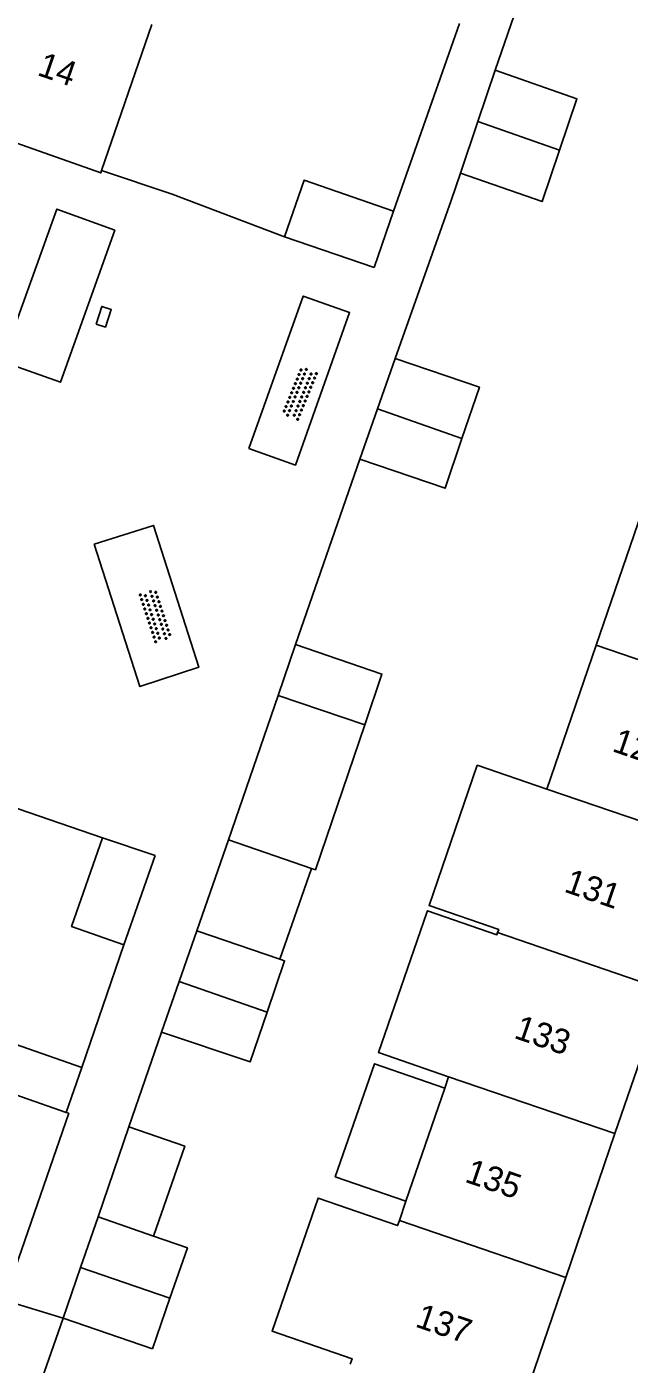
# Model space of a CAD drawing. Extents: x 131000 to 133014, y 396499 to 399001.
# Drawn here: x 131484.2 to 131508.6, y 398034.1 to 398088.3 of the extents above; entities that cross this region are included whole.
import ezdxf

# ---------------------------------------------------------------- set-up
doc = ezdxf.new("R2010")
doc.units = 0
for name, color, linetype in [('gg-afsc-erfafscheiding', 7, 'Continuous'), ('gg-afsc-muur', 7, 'Continuous'), ('gg-anno-huisnummerreeks BGT', 7, 'Continuous'), ('gg-bbg-bijgebouw', 7, 'Continuous'), ('gg-bbg-gedigitaliseerde bebouwing', 7, 'Continuous'), ('gg-bbg-gedigitaliseerde bijgebouw', 7, 'Continuous'), ('gg-bbg-hoofdgebouw', 7, 'Continuous'), ('gg-bbg-luifel en loopbrug', 7, 'Continuous'), ('gg-bbg-tussenscheiding', 7, 'Continuous'), ('gg-knt-verharding', 7, 'Continuous'), ('gt-grn-weggrens', 7, 'Continuous'), ('gt-symb-kolk center center', 7, 'Continuous'), ('gt-symb-overige verharding', 7, 'Continuous')]:
    doc.layers.add(name, color=color, linetype=linetype)

# ---------------------------------------------------------------- blocks, each defined once
blk = doc.blocks.new('gt0-OVH')
at = {"layer": 'gt-symb-overige verharding'}
for points in [[(-0.972, 0.298), (-0.967, 0.308), (-0.965, 0.319), (-0.966, 0.33), (-0.971, 0.34), (-0.978, 0.348), (-0.988, 0.353), (-0.999, 0.355), (-1.01, 0.354), (-1.02, 0.349), (-1.028, 0.342), (-1.033, 0.332), (-1.035, 0.321), (-1.034, 0.31), (-1.029, 0.3), (-1.022, 0.292), (-1.012, 0.287), (-1.001, 0.285), (-0.99, 0.286), (-0.98, 0.291)], [(-0.872, 0.106), (-0.867, 0.116), (-0.865, 0.126), (-0.866, 0.137), (-0.871, 0.147), (-0.878, 0.156), (-0.888, 0.161), (-0.899, 0.163), (-0.91, 0.162), (-0.92, 0.157), (-0.928, 0.15), (-0.933, 0.14), (-0.935, 0.129), (-0.934, 0.118), (-0.929, 0.108), (-0.922, 0.1), (-0.912, 0.095), (-0.901, 0.092), (-0.89, 0.094), (-0.88, 0.098)], [(-0.772, 0.298), (-0.767, 0.308), (-0.765, 0.319), (-0.766, 0.33), (-0.771, 0.34), (-0.778, 0.348), (-0.788, 0.353), (-0.799, 0.355), (-0.81, 0.354), (-0.82, 0.349), (-0.828, 0.342), (-0.833, 0.332), (-0.835, 0.321), (-0.834, 0.31), (-0.829, 0.3), (-0.822, 0.292), (-0.812, 0.287), (-0.801, 0.285), (-0.79, 0.286), (-0.78, 0.291)], [(-0.672, 0.106), (-0.667, 0.116), (-0.665, 0.126), (-0.666, 0.137), (-0.671, 0.147), (-0.678, 0.156), (-0.688, 0.161), (-0.699, 0.163), (-0.71, 0.162), (-0.72, 0.157), (-0.728, 0.15), (-0.733, 0.14), (-0.735, 0.129), (-0.734, 0.118), (-0.729, 0.108), (-0.722, 0.1), (-0.712, 0.095), (-0.701, 0.092), (-0.69, 0.094), (-0.68, 0.098)], [(-0.572, 0.298), (-0.567, 0.308), (-0.565, 0.319), (-0.566, 0.33), (-0.571, 0.34), (-0.578, 0.348), (-0.588, 0.353), (-0.599, 0.355), (-0.61, 0.354), (-0.62, 0.349), (-0.628, 0.342), (-0.633, 0.332), (-0.635, 0.321), (-0.634, 0.31), (-0.629, 0.3), (-0.622, 0.292), (-0.612, 0.287), (-0.601, 0.285), (-0.59, 0.286), (-0.58, 0.291)], [(-0.472, 0.106), (-0.467, 0.116), (-0.465, 0.126), (-0.466, 0.137), (-0.471, 0.147), (-0.478, 0.156), (-0.488, 0.161), (-0.499, 0.163), (-0.51, 0.162), (-0.52, 0.157), (-0.528, 0.15), (-0.533, 0.14), (-0.535, 0.129), (-0.534, 0.118), (-0.529, 0.108), (-0.522, 0.1), (-0.512, 0.095), (-0.501, 0.092), (-0.49, 0.094), (-0.48, 0.098)], [(-0.372, 0.298), (-0.367, 0.308), (-0.365, 0.319), (-0.366, 0.33), (-0.371, 0.34), (-0.378, 0.348), (-0.388, 0.353), (-0.399, 0.355), (-0.41, 0.354), (-0.42, 0.349), (-0.428, 0.342), (-0.433, 0.332), (-0.435, 0.321), (-0.434, 0.31), (-0.429, 0.3), (-0.422, 0.292), (-0.412, 0.287), (-0.401, 0.285), (-0.39, 0.286), (-0.38, 0.291)], [(-0.272, 0.106), (-0.267, 0.116), (-0.265, 0.126), (-0.266, 0.137), (-0.271, 0.147), (-0.278, 0.156), (-0.288, 0.161), (-0.299, 0.163), (-0.31, 0.162), (-0.32, 0.157), (-0.328, 0.15), (-0.333, 0.14), (-0.335, 0.129), (-0.334, 0.118), (-0.329, 0.108), (-0.322, 0.1), (-0.312, 0.095), (-0.301, 0.092), (-0.29, 0.094), (-0.28, 0.098)], [(-0.172, 0.298), (-0.167, 0.308), (-0.165, 0.319), (-0.166, 0.33), (-0.171, 0.34), (-0.178, 0.348), (-0.188, 0.353), (-0.199, 0.355), (-0.21, 0.354), (-0.22, 0.349), (-0.228, 0.342), (-0.233, 0.332), (-0.235, 0.321), (-0.234, 0.31), (-0.229, 0.3), (-0.222, 0.292), (-0.212, 0.287), (-0.201, 0.285), (-0.19, 0.286), (-0.18, 0.291)], [(-0.072, 0.106), (-0.067, 0.116), (-0.065, 0.126), (-0.066, 0.137), (-0.071, 0.147), (-0.078, 0.156), (-0.088, 0.161), (-0.099, 0.163), (-0.11, 0.162), (-0.12, 0.157), (-0.128, 0.15), (-0.133, 0.14), (-0.135, 0.129), (-0.134, 0.118), (-0.129, 0.108), (-0.122, 0.1), (-0.112, 0.095), (-0.101, 0.092), (-0.09, 0.094), (-0.08, 0.098)], [(0.028, 0.298), (0.033, 0.308), (0.035, 0.319), (0.034, 0.33), (0.029, 0.34), (0.022, 0.348), (0.012, 0.353), (0.001, 0.355), (-0.01, 0.354), (-0.02, 0.349), (-0.028, 0.342), (-0.033, 0.332), (-0.035, 0.321), (-0.034, 0.31), (-0.029, 0.3), (-0.022, 0.292), (-0.012, 0.287), (-0.001, 0.285), (0.01, 0.286), (0.02, 0.291)], [(0.128, 0.106), (0.133, 0.116), (0.135, 0.126), (0.134, 0.137), (0.129, 0.147), (0.122, 0.156), (0.112, 0.161), (0.101, 0.163), (0.09, 0.162), (0.08, 0.157), (0.072, 0.15), (0.067, 0.14), (0.065, 0.129), (0.066, 0.118), (0.071, 0.108), (0.078, 0.1), (0.088, 0.095), (0.099, 0.092), (0.11, 0.094), (0.12, 0.098)], [(0.228, 0.298), (0.233, 0.308), (0.235, 0.319), (0.234, 0.33), (0.229, 0.34), (0.222, 0.348), (0.212, 0.353), (0.201, 0.355), (0.19, 0.354), (0.18, 0.349), (0.172, 0.342), (0.167, 0.332), (0.165, 0.321), (0.166, 0.31), (0.171, 0.3), (0.178, 0.292), (0.188, 0.287), (0.199, 0.285), (0.21, 0.286), (0.22, 0.291)], [(0.328, 0.106), (0.333, 0.116), (0.335, 0.126), (0.334, 0.137), (0.329, 0.147), (0.322, 0.156), (0.312, 0.161), (0.301, 0.163), (0.29, 0.162), (0.28, 0.157), (0.272, 0.15), (0.267, 0.14), (0.265, 0.129), (0.266, 0.118), (0.271, 0.108), (0.278, 0.1), (0.288, 0.095), (0.299, 0.092), (0.31, 0.094), (0.32, 0.098)], [(0.428, 0.298), (0.433, 0.308), (0.435, 0.319), (0.434, 0.33), (0.429, 0.34), (0.422, 0.348), (0.412, 0.353), (0.401, 0.355), (0.39, 0.354), (0.38, 0.349), (0.372, 0.342), (0.367, 0.332), (0.365, 0.321), (0.366, 0.31), (0.371, 0.3), (0.378, 0.292), (0.388, 0.287), (0.399, 0.285), (0.41, 0.286), (0.42, 0.291)], [(0.528, 0.106), (0.533, 0.116), (0.535, 0.126), (0.534, 0.137), (0.529, 0.147), (0.522, 0.156), (0.512, 0.161), (0.501, 0.163), (0.49, 0.162), (0.48, 0.157), (0.472, 0.15), (0.467, 0.14), (0.465, 0.129), (0.466, 0.118), (0.471, 0.108), (0.478, 0.1), (0.488, 0.095), (0.499, 0.092), (0.51, 0.094), (0.52, 0.098)], [(0.628, 0.298), (0.633, 0.308), (0.635, 0.319), (0.634, 0.33), (0.629, 0.34), (0.622, 0.348), (0.612, 0.353), (0.601, 0.355), (0.59, 0.354), (0.58, 0.349), (0.572, 0.342), (0.567, 0.332), (0.565, 0.321), (0.566, 0.31), (0.571, 0.3), (0.578, 0.292), (0.588, 0.287), (0.599, 0.285), (0.61, 0.286), (0.62, 0.291)], [(0.728, 0.106), (0.733, 0.116), (0.735, 0.126), (0.734, 0.137), (0.729, 0.147), (0.722, 0.156), (0.712, 0.161), (0.701, 0.163), (0.69, 0.162), (0.68, 0.157), (0.672, 0.15), (0.667, 0.14), (0.665, 0.129), (0.666, 0.118), (0.671, 0.108), (0.678, 0.1), (0.688, 0.095), (0.699, 0.092), (0.71, 0.094), (0.72, 0.098)], [(0.828, 0.298), (0.833, 0.308), (0.835, 0.319), (0.834, 0.33), (0.829, 0.34), (0.822, 0.348), (0.812, 0.353), (0.801, 0.355), (0.79, 0.354), (0.78, 0.349), (0.772, 0.342), (0.767, 0.332), (0.765, 0.321), (0.766, 0.31), (0.771, 0.3), (0.778, 0.292), (0.788, 0.287), (0.799, 0.285), (0.81, 0.286), (0.82, 0.291)], [(0.928, 0.106), (0.933, 0.116), (0.935, 0.126), (0.934, 0.137), (0.929, 0.147), (0.922, 0.156), (0.912, 0.161), (0.901, 0.163), (0.89, 0.162), (0.88, 0.157), (0.872, 0.15), (0.867, 0.14), (0.865, 0.129), (0.866, 0.118), (0.871, 0.108), (0.878, 0.1), (0.888, 0.095), (0.899, 0.092), (0.91, 0.094), (0.92, 0.098)], [(1.028, 0.298), (1.033, 0.308), (1.035, 0.319), (1.034, 0.33), (1.029, 0.34), (1.022, 0.348), (1.012, 0.353), (1.001, 0.355), (0.99, 0.354), (0.98, 0.349), (0.972, 0.342), (0.967, 0.332), (0.965, 0.321), (0.966, 0.31), (0.971, 0.3), (0.978, 0.292), (0.988, 0.287), (0.999, 0.285), (1.01, 0.286), (1.02, 0.291)], [(-0.972, -0.142), (-0.967, -0.132), (-0.965, -0.121), (-0.966, -0.11), (-0.971, -0.1), (-0.978, -0.092), (-0.988, -0.087), (-0.999, -0.085), (-1.01, -0.086), (-1.02, -0.091), (-1.028, -0.098), (-1.033, -0.108), (-1.035, -0.119), (-1.034, -0.13), (-1.029, -0.14), (-1.022, -0.148), (-1.012, -0.153), (-1.001, -0.155), (-0.99, -0.154), (-0.98, -0.149)], [(-0.872, -0.334), (-0.867, -0.324), (-0.865, -0.314), (-0.866, -0.303), (-0.871, -0.293), (-0.878, -0.284), (-0.888, -0.279), (-0.899, -0.277), (-0.91, -0.278), (-0.92, -0.283), (-0.928, -0.29), (-0.933, -0.3), (-0.935, -0.311), (-0.934, -0.322), (-0.929, -0.332), (-0.922, -0.34), (-0.912, -0.345), (-0.901, -0.348), (-0.89, -0.346), (-0.88, -0.342)], [(-0.772, -0.142), (-0.767, -0.132), (-0.765, -0.121), (-0.766, -0.11), (-0.771, -0.1), (-0.778, -0.092), (-0.788, -0.087), (-0.799, -0.085), (-0.81, -0.086), (-0.82, -0.091), (-0.828, -0.098), (-0.833, -0.108), (-0.835, -0.119), (-0.834, -0.13), (-0.829, -0.14), (-0.822, -0.148), (-0.812, -0.153), (-0.801, -0.155), (-0.79, -0.154), (-0.78, -0.149)], [(-0.672, -0.334), (-0.667, -0.324), (-0.665, -0.314), (-0.666, -0.303), (-0.671, -0.293), (-0.678, -0.284), (-0.688, -0.279), (-0.699, -0.277), (-0.71, -0.278), (-0.72, -0.283), (-0.728, -0.29), (-0.733, -0.3), (-0.735, -0.311), (-0.734, -0.322), (-0.729, -0.332), (-0.722, -0.34), (-0.712, -0.345), (-0.701, -0.348), (-0.69, -0.346), (-0.68, -0.342)], [(-0.572, -0.142), (-0.567, -0.132), (-0.565, -0.121), (-0.566, -0.11), (-0.571, -0.1), (-0.578, -0.092), (-0.588, -0.087), (-0.599, -0.085), (-0.61, -0.086), (-0.62, -0.091), (-0.628, -0.098), (-0.633, -0.108), (-0.635, -0.119), (-0.634, -0.13), (-0.629, -0.14), (-0.622, -0.148), (-0.612, -0.153), (-0.601, -0.155), (-0.59, -0.154), (-0.58, -0.149)], [(-0.472, -0.334), (-0.467, -0.324), (-0.465, -0.314), (-0.466, -0.303), (-0.471, -0.293), (-0.478, -0.284), (-0.488, -0.279), (-0.499, -0.277), (-0.51, -0.278), (-0.52, -0.283), (-0.528, -0.29), (-0.533, -0.3), (-0.535, -0.311), (-0.534, -0.322), (-0.529, -0.332), (-0.522, -0.34), (-0.512, -0.345), (-0.501, -0.348), (-0.49, -0.346), (-0.48, -0.342)], [(-0.372, -0.142), (-0.367, -0.132), (-0.365, -0.121), (-0.366, -0.11), (-0.371, -0.1), (-0.378, -0.092), (-0.388, -0.087), (-0.399, -0.085), (-0.41, -0.086), (-0.42, -0.091), (-0.428, -0.098), (-0.433, -0.108), (-0.435, -0.119), (-0.434, -0.13), (-0.429, -0.14), (-0.422, -0.148), (-0.412, -0.153), (-0.401, -0.155), (-0.39, -0.154), (-0.38, -0.149)], [(-0.272, -0.334), (-0.267, -0.324), (-0.265, -0.314), (-0.266, -0.303), (-0.271, -0.293), (-0.278, -0.284), (-0.288, -0.279), (-0.299, -0.277), (-0.31, -0.278), (-0.32, -0.283), (-0.328, -0.29), (-0.333, -0.3), (-0.335, -0.311), (-0.334, -0.322), (-0.329, -0.332), (-0.322, -0.34), (-0.312, -0.345), (-0.301, -0.348), (-0.29, -0.346), (-0.28, -0.342)], [(-0.172, -0.142), (-0.167, -0.132), (-0.165, -0.121), (-0.166, -0.11), (-0.171, -0.1), (-0.178, -0.092), (-0.188, -0.087), (-0.199, -0.085), (-0.21, -0.086), (-0.22, -0.091), (-0.228, -0.098), (-0.233, -0.108), (-0.235, -0.119), (-0.234, -0.13), (-0.229, -0.14), (-0.222, -0.148), (-0.212, -0.153), (-0.201, -0.155), (-0.19, -0.154), (-0.18, -0.149)], [(-0.072, -0.334), (-0.067, -0.324), (-0.065, -0.314), (-0.066, -0.303), (-0.071, -0.293), (-0.078, -0.284), (-0.088, -0.279), (-0.099, -0.277), (-0.11, -0.278), (-0.12, -0.283), (-0.128, -0.29), (-0.133, -0.3), (-0.135, -0.311), (-0.134, -0.322), (-0.129, -0.332), (-0.122, -0.34), (-0.112, -0.345), (-0.101, -0.348), (-0.09, -0.346), (-0.08, -0.342)], [(0.028, -0.142), (0.033, -0.132), (0.035, -0.121), (0.034, -0.11), (0.029, -0.1), (0.022, -0.092), (0.012, -0.087), (0.001, -0.085), (-0.01, -0.086), (-0.02, -0.091), (-0.028, -0.098), (-0.033, -0.108), (-0.035, -0.119), (-0.034, -0.13), (-0.029, -0.14), (-0.022, -0.148), (-0.012, -0.153), (-0.001, -0.155), (0.01, -0.154), (0.02, -0.149)], [(0.128, -0.334), (0.133, -0.324), (0.135, -0.314), (0.134, -0.303), (0.129, -0.293), (0.122, -0.284), (0.112, -0.279), (0.101, -0.277), (0.09, -0.278), (0.08, -0.283), (0.072, -0.29), (0.067, -0.3), (0.065, -0.311), (0.066, -0.322), (0.071, -0.332), (0.078, -0.34), (0.088, -0.345), (0.099, -0.348), (0.11, -0.346), (0.12, -0.342)], [(0.228, -0.142), (0.233, -0.132), (0.235, -0.121), (0.234, -0.11), (0.229, -0.1), (0.222, -0.092), (0.212, -0.087), (0.201, -0.085), (0.19, -0.086), (0.18, -0.091), (0.172, -0.098), (0.167, -0.108), (0.165, -0.119), (0.166, -0.13), (0.171, -0.14), (0.178, -0.148), (0.188, -0.153), (0.199, -0.155), (0.21, -0.154), (0.22, -0.149)], [(0.328, -0.334), (0.333, -0.324), (0.335, -0.314), (0.334, -0.303), (0.329, -0.293), (0.322, -0.284), (0.312, -0.279), (0.301, -0.277), (0.29, -0.278), (0.28, -0.283), (0.272, -0.29), (0.267, -0.3), (0.265, -0.311), (0.266, -0.322), (0.271, -0.332), (0.278, -0.34), (0.288, -0.345), (0.299, -0.348), (0.31, -0.346), (0.32, -0.342)], [(0.428, -0.142), (0.433, -0.132), (0.435, -0.121), (0.434, -0.11), (0.429, -0.1), (0.422, -0.092), (0.412, -0.087), (0.401, -0.085), (0.39, -0.086), (0.38, -0.091), (0.372, -0.098), (0.367, -0.108), (0.365, -0.119), (0.366, -0.13), (0.371, -0.14), (0.378, -0.148), (0.388, -0.153), (0.399, -0.155), (0.41, -0.154), (0.42, -0.149)], [(0.528, -0.334), (0.533, -0.324), (0.535, -0.314), (0.534, -0.303), (0.529, -0.293), (0.522, -0.284), (0.512, -0.279), (0.501, -0.277), (0.49, -0.278), (0.48, -0.283), (0.472, -0.29), (0.467, -0.3), (0.465, -0.311), (0.466, -0.322), (0.471, -0.332), (0.478, -0.34), (0.488, -0.345), (0.499, -0.348), (0.51, -0.346), (0.52, -0.342)], [(0.628, -0.142), (0.633, -0.132), (0.635, -0.121), (0.634, -0.11), (0.629, -0.1), (0.622, -0.092), (0.612, -0.087), (0.601, -0.085), (0.59, -0.086), (0.58, -0.091), (0.572, -0.098), (0.567, -0.108), (0.565, -0.119), (0.566, -0.13), (0.571, -0.14), (0.578, -0.148), (0.588, -0.153), (0.599, -0.155), (0.61, -0.154), (0.62, -0.149)], [(0.728, -0.334), (0.733, -0.324), (0.735, -0.314), (0.734, -0.303), (0.729, -0.293), (0.722, -0.284), (0.712, -0.279), (0.701, -0.277), (0.69, -0.278), (0.68, -0.283), (0.672, -0.29), (0.667, -0.3), (0.665, -0.311), (0.666, -0.322), (0.671, -0.332), (0.678, -0.34), (0.688, -0.345), (0.699, -0.348), (0.71, -0.346), (0.72, -0.342)], [(0.828, -0.142), (0.833, -0.132), (0.835, -0.121), (0.834, -0.11), (0.829, -0.1), (0.822, -0.092), (0.812, -0.087), (0.801, -0.085), (0.79, -0.086), (0.78, -0.091), (0.772, -0.098), (0.767, -0.108), (0.765, -0.119), (0.766, -0.13), (0.771, -0.14), (0.778, -0.148), (0.788, -0.153), (0.799, -0.155), (0.81, -0.154), (0.82, -0.149)], [(0.928, -0.334), (0.933, -0.324), (0.935, -0.314), (0.934, -0.303), (0.929, -0.293), (0.922, -0.284), (0.912, -0.279), (0.901, -0.277), (0.89, -0.278), (0.88, -0.283), (0.872, -0.29), (0.867, -0.3), (0.865, -0.311), (0.866, -0.322), (0.871, -0.332), (0.878, -0.34), (0.888, -0.345), (0.899, -0.348), (0.91, -0.346), (0.92, -0.342)], [(1.028, -0.142), (1.033, -0.132), (1.035, -0.121), (1.034, -0.11), (1.029, -0.1), (1.022, -0.092), (1.012, -0.087), (1.001, -0.085), (0.99, -0.086), (0.98, -0.091), (0.972, -0.098), (0.967, -0.108), (0.965, -0.119), (0.966, -0.13), (0.971, -0.14), (0.978, -0.148), (0.988, -0.153), (0.999, -0.155), (1.01, -0.154), (1.02, -0.149)]]:
    blk.add_lwpolyline(points, close=True, dxfattribs=at)
blk = doc.blocks.new('gt0-KOLKCC')
at = {"layer": 'gt-symb-kolk center center'}
blk.add_lwpolyline([(-0.375, 0.2), (0.375, 0.2), (0.375, -0.2), (-0.375, -0.2)], close=True, dxfattribs=at)

msp = doc.modelspace()

# ---------------------------------------------------------------- linework, layer by layer
at = {"layer": 'gg-afsc-erfafscheiding'}
for p, q in [((131503.138, 398086.507), (131504.411, 398090.235)), ((131499.018, 398080.8), (131501.682, 398088.394)), ((131501.354, 398081.235), (131501.729, 398082.343)), ((131490.053, 398081.491), (131494.606, 398079.756)), ((131501.354, 398081.235), (131499.08, 398074.826)), ((131497.651, 398070.749), (131495.047, 398063.243)), ((131487.238, 398055.415), (131480.301, 398057.808))]:
    msp.add_line(p, q, dxfattribs=at)
at = {"layer": 'gg-afsc-muur'}
for p, q in [((131487.196, 398082.45), (131490.053, 398081.491)), ((131488.102, 398051.081), (131486.396, 398046.12)), ((131488.307, 398043.712), (131489.627, 398047.557))]:
    msp.add_line(p, q, dxfattribs=at)
msp.add_lwpolyline([(131495.302, 398028.372), (131484.304, 398032.15), (131485.637, 398035.968)], dxfattribs=at)
at = {"layer": 'gg-bbg-bijgebouw'}
for p, q in [((131494.606, 398079.756), (131498.231, 398078.51)), ((131499.08, 398074.826), (131498.366, 398072.788)), ((131498.366, 398072.788), (131497.651, 398070.749)), ((131495.047, 398063.243), (131494.349, 398061.188)), ((131489.363, 398054.703), (131487.238, 398055.415)), ((131489.363, 398054.703), (131488.102, 398051.081)), ((131490.34, 398049.604), (131491.053, 398051.65)), ((131489.627, 398047.557), (131490.34, 398049.604)), ((131486.347, 398038.018), (131487.056, 398040.068)), ((131485.637, 398035.968), (131486.347, 398038.018)), ((131485.637, 398035.968), (131489.257, 398034.731))]:
    msp.add_line(p, q, dxfattribs=at)
at = {"layer": 'gg-bbg-gedigitaliseerde bebouwing'}
for p, q in [((131489.232, 398088.362), (131487.196, 398082.45)), ((131507.221, 398063.221), (131509.213, 398069.045)), ((131505.229, 398057.397), (131507.221, 398063.221)), ((131481.426, 398045.82), (131485.769, 398044.298)), ((131501.088, 398045.289), (131501.245, 398045.748)), ((131499.52, 398040.705), (131501.088, 398045.289)), ((131499.253, 398039.924), (131499.52, 398040.705))]:
    msp.add_line(p, q, dxfattribs=at)
for points in [[(131503.232, 398051.581), (131503.275, 398051.704), (131500.46, 398052.678), (131502.404, 398058.363), (131505.229, 398057.397)], [(131501.245, 398045.748), (131498.403, 398046.732), (131500.361, 398052.391), (131500.388, 398052.47), (131503.203, 398051.496), (131503.232, 398051.581)], [(131497.26, 398034.1), (131497.337, 398034.325), (131494.102, 398035.445), (131495.966, 398040.833), (131499.183, 398039.72), (131499.253, 398039.924)]]:
    msp.add_lwpolyline(points, dxfattribs=at)
at = {"layer": 'gg-bbg-gedigitaliseerde bijgebouw'}
for p, q in [((131503.138, 398086.507), (131502.433, 398084.424)), ((131502.433, 398084.424), (131501.729, 398082.343)), ((131499.018, 398080.8), (131498.231, 398078.51)), ((131494.349, 398061.188), (131492.336, 398055.344)), ((131495.69, 398054.184), (131492.336, 398055.344)), ((131491.053, 398051.65), (131494.417, 398050.507)), ((131487.056, 398040.068), (131489.303, 398039.29)), ((131489.964, 398036.774), (131489.257, 398034.731))]:
    msp.add_line(p, q, dxfattribs=at)
for points in [[(131503.138, 398086.507), (131506.442, 398085.342), (131505.739, 398083.266)], [(131505.739, 398083.266), (131505.035, 398081.185), (131501.729, 398082.343)], [(131494.606, 398079.756), (131495.394, 398082.048), (131499.018, 398080.8)], [(131499.08, 398074.826), (131502.492, 398073.668), (131501.785, 398071.588)], [(131501.785, 398071.588), (131501.102, 398069.576), (131497.651, 398070.749)], [(131495.047, 398063.243), (131498.547, 398062.054), (131497.849, 398059.999)], [(131497.849, 398059.999), (131495.855, 398054.128), (131495.69, 398054.184)], [(131487.238, 398055.415), (131485.981, 398051.824), (131488.102, 398051.081)], [(131494.417, 398050.507), (131494.604, 398050.444), (131493.9, 398048.362)], [(131493.9, 398048.362), (131493.217, 398046.343), (131489.627, 398047.557)], [(131489.303, 398039.29), (131490.671, 398038.817), (131489.964, 398036.774)]]:
    msp.add_lwpolyline(points, dxfattribs=at)
at = {"layer": 'gg-bbg-hoofdgebouw'}
for p, q in [((131509.976, 398049.266), (131507.983, 398043.442)), ((131507.983, 398043.442), (131505.99, 398037.618)), ((131505.99, 398037.618), (131503.997, 398031.794))]:
    msp.add_line(p, q, dxfattribs=at)
for points in [[(131487.196, 398082.45), (131487.161, 398082.348), (131480.577, 398084.669)], [(131483.456, 398037.284), (131485.869, 398044.264), (131485.769, 398044.298)]]:
    msp.add_lwpolyline(points, dxfattribs=at)
at = {"layer": 'gg-bbg-luifel en loopbrug'}
for p, q in [((131492.336, 398055.344), (131491.053, 398051.65)), ((131494.417, 398050.507), (131495.69, 398054.184)), ((131486.396, 398046.12), (131485.769, 398044.298)), ((131487.056, 398040.068), (131488.307, 398043.712))]:
    msp.add_line(p, q, dxfattribs=at)
for points in [[(131486.396, 398046.12), (131482.063, 398047.638), (131481.426, 398045.82)], [(131499.52, 398040.705), (131496.659, 398041.694), (131498.244, 398046.274), (131501.088, 398045.289)], [(131489.303, 398039.29), (131490.563, 398042.931), (131488.307, 398043.712)]]:
    msp.add_lwpolyline(points, dxfattribs=at)
at = {"layer": 'gg-bbg-tussenscheiding'}
for p, q in [((131502.433, 398084.424), (131505.739, 398083.266)), ((131498.366, 398072.788), (131501.785, 398071.588)), ((131513.962, 398060.914), (131507.221, 398063.221)), ((131494.349, 398061.188), (131497.849, 398059.999)), ((131511.969, 398055.09), (131505.229, 398057.397)), ((131509.976, 398049.266), (131503.232, 398051.581)), ((131490.34, 398049.604), (131493.9, 398048.362)), ((131507.983, 398043.442), (131501.245, 398045.748)), ((131505.99, 398037.618), (131499.253, 398039.924)), ((131486.347, 398038.018), (131489.964, 398036.774))]:
    msp.add_line(p, q, dxfattribs=at)
at = {"layer": 'gg-knt-verharding'}
for points in [[(131483.175, 398074.714), (131485.383, 398080.884), (131487.733, 398080.023), (131485.538, 398073.869), (131483.175, 398074.714)], [(131493.161, 398071.188), (131495.046, 398070.518), (131497.241, 398076.688), (131495.359, 398077.359), (131493.161, 398071.188)], [(131486.898, 398067.31), (131489.305, 398068.074), (131491.133, 398062.33), (131488.751, 398061.548), (131486.898, 398067.31)]]:
    msp.add_lwpolyline(points, dxfattribs=at)
at = {"layer": 'gt-grn-weggrens'}
msp.add_lwpolyline([(131483.456, 398037.284), (131483.25, 398036.7), (131485.637, 398035.968)], dxfattribs=at)

# ---------------------------------------------------------------- block references
at = {"layer": 'gt-symb-kolk center center', "rotation": 72.09330783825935}
msp.add_blockref('gt0-KOLKCC', (131487.28, 398076.521), dxfattribs=at)
at = {"layer": 'gt-symb-overige verharding'}
for p, rotation in [((131495.219, 398073.416), -112.2056433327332), ((131489.376, 398064.408), 108.18126897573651)]:
    msp.add_blockref('gt0-OVH', p, dxfattribs=dict(at, rotation=rotation))

# ---------------------------------------------------------------- texts
at = {"layer": 'gg-anno-huisnummerreeks BGT'}
for s, rotation, p in [('14', 341, (131484.553, 398086.318)), ('129', 341.1, (131507.826, 398058.939)), ('131', 341.1, (131505.88, 398053.251)), ('133', 341.1, (131503.852, 398047.326)), ('135', 341.1, (131501.859, 398041.502)), ('137', 341.1, (131499.853, 398035.639))]:
    msp.add_text(s, height=1, rotation=rotation, dxfattribs=at).set_placement(p)

doc.saveas('drawing.dxf')
